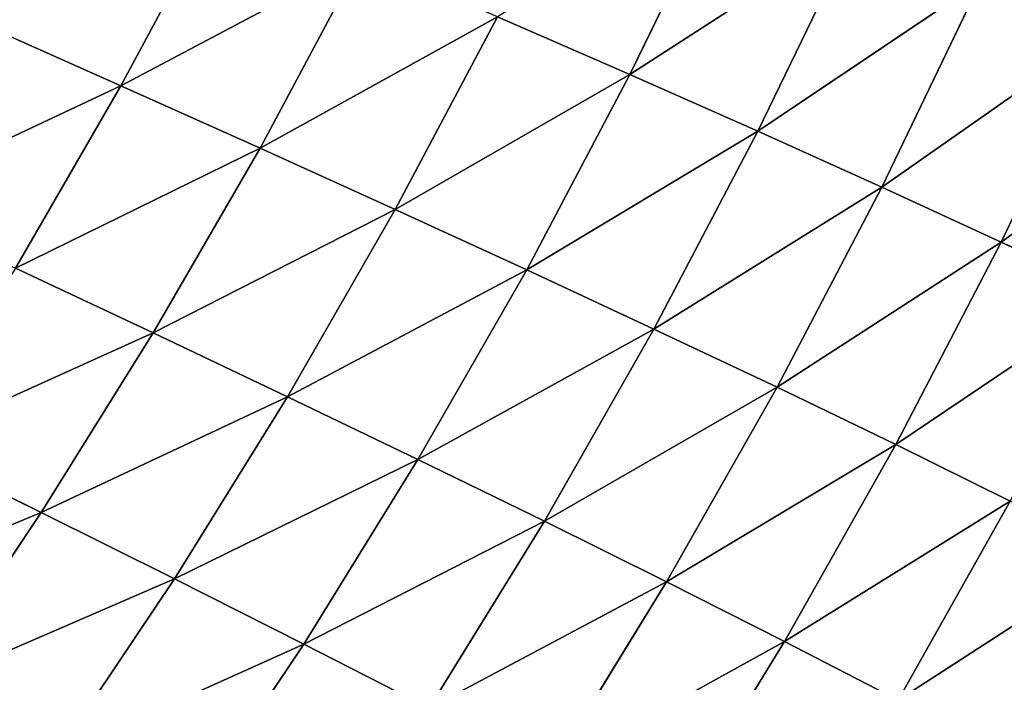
# Model space of a CAD drawing. Extents: x 0 to 500, y 0 to 390.
# Tile 752 of 1056: x 436 to 456, y 101 to 114. Entities that reach past the tile are written whole.
import ezdxf

# ---------------------------------------------------------------- set-up
doc = ezdxf.new("R2010")
doc.units = 0
doc.header["$LTSCALE"] = 25.4
doc.layers.get('0').update_dxf_attribs({"linetype": 'CONTINUOUS'})

# ---------------------------------------------------------------- blocks, each defined once
blk = doc.blocks.new('ATLANTA505_-_S_STL')
at = {"color": 0}
for p, q in [((458.751, 85.567, 286.697), (454.24, 82.238, 289.613)), ((458.751, 85.567, 286.697), (454.24, 82.238, 289.613)), ((454.24, 82.238, 289.613), (451.933, 78.973, 288.422)), ((454.24, 82.238, 289.613), (451.933, 78.973, 288.422)), ((456.515, 82.195, 285.571), (451.933, 78.973, 288.422)), ((456.515, 82.195, 285.571), (451.933, 78.973, 288.422)), ((456.515, 82.195, 285.571), (454.193, 78.931, 284.426)), ((456.515, 82.195, 285.571), (454.193, 78.931, 284.426)), ((458.671, 82.157, 281.412), (454.193, 78.931, 284.426)), ((458.671, 82.157, 281.412), (454.193, 78.931, 284.426)), ((456.515, 82.195, 285.571), (454.24, 82.238, 289.613)), ((456.515, 82.195, 285.571), (454.24, 82.238, 289.613)), ((458.671, 82.157, 281.412), (456.335, 78.894, 280.315)), ((458.671, 82.157, 281.412), (456.335, 78.894, 280.315)), ((460.707, 82.125, 277.134), (456.335, 78.894, 280.315)), ((460.707, 82.125, 277.134), (456.335, 78.894, 280.315)), ((451.933, 78.973, 288.422), (447.181, 75.869, 291.05)), ((451.933, 78.973, 288.422), (447.181, 75.869, 291.05)), ((451.933, 78.973, 288.422), (449.539, 75.821, 287.212)), ((451.933, 78.973, 288.422), (449.539, 75.821, 287.212)), ((449.556, 79.022, 292.305), (451.933, 78.973, 288.422)), ((449.556, 79.022, 292.305), (451.933, 78.973, 288.422)), ((451.933, 78.973, 288.422), (454.193, 78.931, 284.426)), ((451.933, 78.973, 288.422), (454.193, 78.931, 284.426)), ((454.193, 78.931, 284.426), (449.539, 75.821, 287.212)), ((454.193, 78.931, 284.426), (449.539, 75.821, 287.212)), ((454.193, 78.931, 284.426), (451.783, 75.779, 283.263)), ((454.193, 78.931, 284.426), (451.783, 75.779, 283.263)), ((456.335, 78.894, 280.315), (451.783, 75.779, 283.263)), ((456.335, 78.894, 280.315), (451.783, 75.779, 283.263)), ((456.335, 78.894, 280.315), (453.91, 75.744, 279.2)), ((456.335, 78.894, 280.315), (453.91, 75.744, 279.2)), ((458.358, 78.863, 276.087), (453.91, 75.744, 279.2)), ((458.358, 78.863, 276.087), (453.91, 75.744, 279.2)), ((454.193, 78.931, 284.426), (456.335, 78.894, 280.315)), ((454.193, 78.931, 284.426), (456.335, 78.894, 280.315)), ((456.335, 78.894, 280.315), (458.358, 78.863, 276.087)), ((456.335, 78.894, 280.315), (458.358, 78.863, 276.087)), ((449.539, 75.821, 287.212), (444.721, 72.832, 289.773)), ((449.539, 75.821, 287.212), (444.721, 72.832, 289.773)), ((449.539, 75.821, 287.212), (447.06, 72.785, 285.982)), ((449.539, 75.821, 287.212), (447.06, 72.785, 285.982)), ((451.783, 75.779, 283.263), (447.06, 72.785, 285.982)), ((451.783, 75.779, 283.263), (447.06, 72.785, 285.982)), ((449.539, 75.821, 287.212), (447.181, 75.869, 291.05)), ((449.539, 75.821, 287.212), (447.181, 75.869, 291.05)), ((451.783, 75.779, 283.263), (449.285, 72.745, 282.08)), ((451.783, 75.779, 283.263), (449.285, 72.745, 282.08)), ((451.783, 75.779, 283.263), (449.539, 75.821, 287.212)), ((451.783, 75.779, 283.263), (449.539, 75.821, 287.212)), ((453.91, 75.744, 279.2), (451.783, 75.779, 283.263)), ((453.91, 75.744, 279.2), (451.783, 75.779, 283.263)), ((453.91, 75.744, 279.2), (449.285, 72.745, 282.08)), ((453.91, 75.744, 279.2), (449.285, 72.745, 282.08)), ((453.91, 75.744, 279.2), (451.396, 72.711, 278.068)), ((453.91, 75.744, 279.2), (451.396, 72.711, 278.068)), ((455.919, 75.715, 275.023), (451.396, 72.711, 278.068)), ((455.919, 75.715, 275.023), (451.396, 72.711, 278.068)), ((455.919, 75.715, 275.023), (453.91, 75.744, 279.2)), ((455.919, 75.715, 275.023), (453.91, 75.744, 279.2)), ((444.721, 72.832, 289.773), (442.176, 69.916, 288.474)), ((444.721, 72.832, 289.773), (442.176, 69.916, 288.474)), ((447.06, 72.785, 285.982), (442.176, 69.916, 288.474)), ((447.06, 72.785, 285.982), (442.176, 69.916, 288.474)), ((447.06, 72.785, 285.982), (444.494, 69.87, 284.73)), ((447.06, 72.785, 285.982), (444.494, 69.87, 284.73)), ((444.721, 72.832, 289.773), (447.06, 72.785, 285.982)), ((444.721, 72.832, 289.773), (447.06, 72.785, 285.982)), ((447.06, 72.785, 285.982), (449.285, 72.745, 282.08)), ((447.06, 72.785, 285.982), (449.285, 72.745, 282.08)), ((449.285, 72.745, 282.08), (444.494, 69.87, 284.73)), ((449.285, 72.745, 282.08), (444.494, 69.87, 284.73)), ((449.285, 72.745, 282.08), (446.701, 69.832, 280.877)), ((449.285, 72.745, 282.08), (446.701, 69.832, 280.877)), ((451.396, 72.711, 278.068), (446.701, 69.832, 280.877)), ((451.396, 72.711, 278.068), (446.701, 69.832, 280.877)), ((451.396, 72.711, 278.068), (448.796, 69.8, 276.916)), ((451.396, 72.711, 278.068), (448.796, 69.8, 276.916)), ((453.392, 72.685, 273.943), (448.796, 69.8, 276.916)), ((453.392, 72.685, 273.943), (448.796, 69.8, 276.916)), ((449.285, 72.745, 282.08), (451.396, 72.711, 278.068)), ((449.285, 72.745, 282.08), (451.396, 72.711, 278.068)), ((451.396, 72.711, 278.068), (453.392, 72.685, 273.943)), ((451.396, 72.711, 278.068), (453.392, 72.685, 273.943)), ((442.176, 69.916, 288.474), (439.747, 69.968, 292.111)), ((442.176, 69.916, 288.474), (439.747, 69.968, 292.111)), ((442.176, 69.916, 288.474), (437.146, 67.173, 290.743)), ((442.176, 69.916, 288.474), (437.146, 67.173, 290.743)), ((442.176, 69.916, 288.474), (439.551, 67.122, 287.152)), ((442.176, 69.916, 288.474), (439.551, 67.122, 287.152)), ((444.494, 69.87, 284.73), (439.551, 67.122, 287.152)), ((444.494, 69.87, 284.73), (439.551, 67.122, 287.152)), ((444.494, 69.87, 284.73), (441.847, 67.079, 283.456)), ((444.494, 69.87, 284.73), (441.847, 67.079, 283.456)), ((446.701, 69.832, 280.877), (441.847, 67.079, 283.456)), ((446.701, 69.832, 280.877), (441.847, 67.079, 283.456)), ((444.494, 69.87, 284.73), (442.176, 69.916, 288.474)), ((444.494, 69.87, 284.73), (442.176, 69.916, 288.474)), ((446.701, 69.832, 280.877), (444.034, 67.042, 279.654)), ((446.701, 69.832, 280.877), (444.034, 67.042, 279.654)), ((448.796, 69.8, 276.916), (444.034, 67.042, 279.654)), ((448.796, 69.8, 276.916), (444.034, 67.042, 279.654)), ((446.701, 69.832, 280.877), (444.494, 69.87, 284.73)), ((446.701, 69.832, 280.877), (444.494, 69.87, 284.73)), ((448.796, 69.8, 276.916), (446.111, 67.014, 275.746)), ((448.796, 69.8, 276.916), (446.111, 67.014, 275.746)), ((448.796, 69.8, 276.916), (446.701, 69.832, 280.877)), ((448.796, 69.8, 276.916), (446.701, 69.832, 280.877)), ((450.777, 69.777, 272.845), (448.796, 69.8, 276.916)), ((450.777, 69.777, 272.845), (448.796, 69.8, 276.916)), ((437.146, 67.173, 290.743), (439.551, 67.122, 287.152)), ((437.146, 67.173, 290.743), (439.551, 67.122, 287.152)), ((439.551, 67.122, 287.152), (436.848, 64.454, 285.806)), ((439.551, 67.122, 287.152), (436.848, 64.454, 285.806)), ((441.847, 67.079, 283.456), (439.121, 64.413, 282.161)), ((441.847, 67.079, 283.456), (439.121, 64.413, 282.161)), ((444.034, 67.042, 279.654), (439.121, 64.413, 282.161)), ((444.034, 67.042, 279.654), (439.121, 64.413, 282.161)), ((439.551, 67.122, 287.152), (441.847, 67.079, 283.456)), ((439.551, 67.122, 287.152), (441.847, 67.079, 283.456)), ((444.034, 67.042, 279.654), (441.288, 64.379, 278.411)), ((444.034, 67.042, 279.654), (441.288, 64.379, 278.411)), ((446.111, 67.014, 275.746), (441.288, 64.379, 278.411)), ((446.111, 67.014, 275.746), (441.288, 64.379, 278.411)), ((441.847, 67.079, 283.456), (444.034, 67.042, 279.654)), ((441.847, 67.079, 283.456), (444.034, 67.042, 279.654)), ((444.034, 67.042, 279.654), (446.111, 67.014, 275.746)), ((444.034, 67.042, 279.654), (446.111, 67.014, 275.746)), ((436.848, 64.454, 285.806), (434.072, 61.914, 284.437)), ((436.848, 64.454, 285.806), (434.072, 61.914, 284.437)), ((436.848, 64.454, 285.806), (434.468, 64.503, 289.349)), ((436.848, 64.454, 285.806), (434.468, 64.503, 289.349)), ((439.121, 64.413, 282.161), (436.321, 61.875, 280.842)), ((439.121, 64.413, 282.161), (436.321, 61.875, 280.842)), ((439.121, 64.413, 282.161), (436.848, 64.454, 285.806)), ((439.121, 64.413, 282.161), (436.848, 64.454, 285.806)), ((441.288, 64.379, 278.411), (438.465, 61.844, 277.146)), ((441.288, 64.379, 278.411), (438.465, 61.844, 277.146)), ((441.288, 64.379, 278.411), (439.121, 64.413, 282.161)), ((441.288, 64.379, 278.411), (439.121, 64.413, 282.161)), ((443.346, 64.353, 274.556), (441.288, 64.379, 278.411)), ((443.346, 64.353, 274.556), (441.288, 64.379, 278.411)), ((443.346, 64.353, 274.556), (438.465, 61.844, 277.146)), ((443.346, 64.353, 274.556), (438.465, 61.844, 277.146)), ((438.465, 61.844, 277.146), (435.57, 59.438, 275.859)), ((438.465, 61.844, 277.146), (435.57, 59.438, 275.859)), ((436.321, 61.875, 280.842), (438.465, 61.844, 277.146)), ((436.321, 61.875, 280.842), (438.465, 61.844, 277.146)), ((438.465, 61.844, 277.146), (440.504, 61.821, 273.346)), ((438.465, 61.844, 277.146), (440.504, 61.821, 273.346))]:
    blk.add_line(p, q, dxfattribs=at)
mesh = blk.add_polyface(dxfattribs=at)
corners = [(456.46, 85.609, 290.784), (458.751, 85.567, 286.697), (454.24, 82.238, 289.613)]
mesh.append_faces([[corners[k] for k in face] for face in [(0, 1, 2)]], dxfattribs={"color": 0})
mesh = blk.add_polyface(dxfattribs=at)
corners = [(458.751, 85.567, 286.697), (456.515, 82.195, 285.571), (454.24, 82.238, 289.613)]
mesh.append_faces([[corners[k] for k in face] for face in [(0, 1, 2)]], dxfattribs={"color": 0})
mesh = blk.add_polyface(dxfattribs=at)
corners = [(454.24, 82.238, 289.613), (451.933, 78.973, 288.422), (449.556, 79.022, 292.305)]
mesh.append_faces([[corners[k] for k in face] for face in [(0, 1, 2)]], dxfattribs={"color": 0})
mesh = blk.add_polyface(dxfattribs=at)
corners = [(454.24, 82.238, 289.613), (456.515, 82.195, 285.571), (451.933, 78.973, 288.422)]
mesh.append_faces([[corners[k] for k in face] for face in [(0, 1, 2)]], dxfattribs={"color": 0})
mesh = blk.add_polyface(dxfattribs=at)
corners = [(456.515, 82.195, 285.571), (454.193, 78.931, 284.426), (451.933, 78.973, 288.422)]
mesh.append_faces([[corners[k] for k in face] for face in [(0, 1, 2)]], dxfattribs={"color": 0})
mesh = blk.add_polyface(dxfattribs=at)
corners = [(456.515, 82.195, 285.571), (458.671, 82.157, 281.412), (454.193, 78.931, 284.426)]
mesh.append_faces([[corners[k] for k in face] for face in [(0, 1, 2)]], dxfattribs={"color": 0})
mesh = blk.add_polyface(dxfattribs=at)
corners = [(458.671, 82.157, 281.412), (456.335, 78.894, 280.315), (454.193, 78.931, 284.426)]
mesh.append_faces([[corners[k] for k in face] for face in [(0, 1, 2)]], dxfattribs={"color": 0})
mesh = blk.add_polyface(dxfattribs=at)
corners = [(458.671, 82.157, 281.412), (460.707, 82.125, 277.134), (456.335, 78.894, 280.315)]
mesh.append_faces([[corners[k] for k in face] for face in [(0, 1, 2)]], dxfattribs={"color": 0})
mesh = blk.add_polyface(dxfattribs=at)
corners = [(460.707, 82.125, 277.134), (458.358, 78.863, 276.087), (456.335, 78.894, 280.315)]
mesh.append_faces([[corners[k] for k in face] for face in [(0, 1, 2)]], dxfattribs={"color": 0})
mesh = blk.add_polyface(dxfattribs=at)
corners = [(449.556, 79.022, 292.305), (451.933, 78.973, 288.422), (447.181, 75.869, 291.05)]
mesh.append_faces([[corners[k] for k in face] for face in [(0, 1, 2)]], dxfattribs={"color": 0})
mesh = blk.add_polyface(dxfattribs=at)
corners = [(451.933, 78.973, 288.422), (449.539, 75.821, 287.212), (447.181, 75.869, 291.05)]
mesh.append_faces([[corners[k] for k in face] for face in [(0, 1, 2)]], dxfattribs={"color": 0})
mesh = blk.add_polyface(dxfattribs=at)
corners = [(451.933, 78.973, 288.422), (454.193, 78.931, 284.426), (449.539, 75.821, 287.212)]
mesh.append_faces([[corners[k] for k in face] for face in [(0, 1, 2)]], dxfattribs={"color": 0})
mesh = blk.add_polyface(dxfattribs=at)
corners = [(454.193, 78.931, 284.426), (451.783, 75.779, 283.263), (449.539, 75.821, 287.212)]
mesh.append_faces([[corners[k] for k in face] for face in [(0, 1, 2)]], dxfattribs={"color": 0})
mesh = blk.add_polyface(dxfattribs=at)
corners = [(454.193, 78.931, 284.426), (456.335, 78.894, 280.315), (451.783, 75.779, 283.263)]
mesh.append_faces([[corners[k] for k in face] for face in [(0, 1, 2)]], dxfattribs={"color": 0})
mesh = blk.add_polyface(dxfattribs=at)
corners = [(456.335, 78.894, 280.315), (453.91, 75.744, 279.2), (451.783, 75.779, 283.263)]
mesh.append_faces([[corners[k] for k in face] for face in [(0, 1, 2)]], dxfattribs={"color": 0})
mesh = blk.add_polyface(dxfattribs=at)
corners = [(456.335, 78.894, 280.315), (458.358, 78.863, 276.087), (453.91, 75.744, 279.2)]
mesh.append_faces([[corners[k] for k in face] for face in [(0, 1, 2)]], dxfattribs={"color": 0})
mesh = blk.add_polyface(dxfattribs=at)
corners = [(458.358, 78.863, 276.087), (455.919, 75.715, 275.023), (453.91, 75.744, 279.2)]
mesh.append_faces([[corners[k] for k in face] for face in [(0, 1, 2)]], dxfattribs={"color": 0})
mesh = blk.add_polyface(dxfattribs=at)
corners = [(458.358, 78.863, 276.087), (460.261, 78.838, 271.742), (455.919, 75.715, 275.023)]
mesh.append_faces([[corners[k] for k in face] for face in [(0, 1, 2)]], dxfattribs={"color": 0})
mesh = blk.add_polyface(dxfattribs=at)
corners = [(447.181, 75.869, 291.05), (449.539, 75.821, 287.212), (444.721, 72.832, 289.773)]
mesh.append_faces([[corners[k] for k in face] for face in [(0, 1, 2)]], dxfattribs={"color": 0})
mesh = blk.add_polyface(dxfattribs=at)
corners = [(444.721, 72.832, 289.773), (449.539, 75.821, 287.212), (447.06, 72.785, 285.982)]
mesh.append_faces([[corners[k] for k in face] for face in [(0, 1, 2)]], dxfattribs={"color": 0})
mesh = blk.add_polyface(dxfattribs=at)
corners = [(449.539, 75.821, 287.212), (451.783, 75.779, 283.263), (447.06, 72.785, 285.982)]
mesh.append_faces([[corners[k] for k in face] for face in [(0, 1, 2)]], dxfattribs={"color": 0})
mesh = blk.add_polyface(dxfattribs=at)
corners = [(447.06, 72.785, 285.982), (451.783, 75.779, 283.263), (449.285, 72.745, 282.08)]
mesh.append_faces([[corners[k] for k in face] for face in [(0, 1, 2)]], dxfattribs={"color": 0})
mesh = blk.add_polyface(dxfattribs=at)
corners = [(451.783, 75.779, 283.263), (453.91, 75.744, 279.2), (449.285, 72.745, 282.08)]
mesh.append_faces([[corners[k] for k in face] for face in [(0, 1, 2)]], dxfattribs={"color": 0})
mesh = blk.add_polyface(dxfattribs=at)
corners = [(449.285, 72.745, 282.08), (453.91, 75.744, 279.2), (451.396, 72.711, 278.068)]
mesh.append_faces([[corners[k] for k in face] for face in [(0, 1, 2)]], dxfattribs={"color": 0})
mesh = blk.add_polyface(dxfattribs=at)
corners = [(453.91, 75.744, 279.2), (455.919, 75.715, 275.023), (451.396, 72.711, 278.068)]
mesh.append_faces([[corners[k] for k in face] for face in [(0, 1, 2)]], dxfattribs={"color": 0})
mesh = blk.add_polyface(dxfattribs=at)
corners = [(451.396, 72.711, 278.068), (455.919, 75.715, 275.023), (453.392, 72.685, 273.943)]
mesh.append_faces([[corners[k] for k in face] for face in [(0, 1, 2)]], dxfattribs={"color": 0})
mesh = blk.add_polyface(dxfattribs=at)
corners = [(439.747, 69.968, 292.111), (444.721, 72.832, 289.773), (442.176, 69.916, 288.474)]
mesh.append_faces([[corners[k] for k in face] for face in [(0, 1, 2)]], dxfattribs={"color": 0})
mesh = blk.add_polyface(dxfattribs=at)
corners = [(444.721, 72.832, 289.773), (447.06, 72.785, 285.982), (442.176, 69.916, 288.474)]
mesh.append_faces([[corners[k] for k in face] for face in [(0, 1, 2)]], dxfattribs={"color": 0})
mesh = blk.add_polyface(dxfattribs=at)
corners = [(442.176, 69.916, 288.474), (447.06, 72.785, 285.982), (444.494, 69.87, 284.73)]
mesh.append_faces([[corners[k] for k in face] for face in [(0, 1, 2)]], dxfattribs={"color": 0})
mesh = blk.add_polyface(dxfattribs=at)
corners = [(447.06, 72.785, 285.982), (449.285, 72.745, 282.08), (444.494, 69.87, 284.73)]
mesh.append_faces([[corners[k] for k in face] for face in [(0, 1, 2)]], dxfattribs={"color": 0})
mesh = blk.add_polyface(dxfattribs=at)
corners = [(444.494, 69.87, 284.73), (449.285, 72.745, 282.08), (446.701, 69.832, 280.877)]
mesh.append_faces([[corners[k] for k in face] for face in [(0, 1, 2)]], dxfattribs={"color": 0})
mesh = blk.add_polyface(dxfattribs=at)
corners = [(449.285, 72.745, 282.08), (451.396, 72.711, 278.068), (446.701, 69.832, 280.877)]
mesh.append_faces([[corners[k] for k in face] for face in [(0, 1, 2)]], dxfattribs={"color": 0})
mesh = blk.add_polyface(dxfattribs=at)
corners = [(446.701, 69.832, 280.877), (451.396, 72.711, 278.068), (448.796, 69.8, 276.916)]
mesh.append_faces([[corners[k] for k in face] for face in [(0, 1, 2)]], dxfattribs={"color": 0})
mesh = blk.add_polyface(dxfattribs=at)
corners = [(451.396, 72.711, 278.068), (453.392, 72.685, 273.943), (448.796, 69.8, 276.916)]
mesh.append_faces([[corners[k] for k in face] for face in [(0, 1, 2)]], dxfattribs={"color": 0})
mesh = blk.add_polyface(dxfattribs=at)
corners = [(448.796, 69.8, 276.916), (453.392, 72.685, 273.943), (450.777, 69.777, 272.845)]
mesh.append_faces([[corners[k] for k in face] for face in [(0, 1, 2)]], dxfattribs={"color": 0})
mesh = blk.add_polyface(dxfattribs=at)
corners = [(439.747, 69.968, 292.111), (442.176, 69.916, 288.474), (437.146, 67.173, 290.743)]
mesh.append_faces([[corners[k] for k in face] for face in [(0, 1, 2)]], dxfattribs={"color": 0})
mesh = blk.add_polyface(dxfattribs=at)
corners = [(437.146, 67.173, 290.743), (442.176, 69.916, 288.474), (439.551, 67.122, 287.152)]
mesh.append_faces([[corners[k] for k in face] for face in [(0, 1, 2)]], dxfattribs={"color": 0})
mesh = blk.add_polyface(dxfattribs=at)
corners = [(442.176, 69.916, 288.474), (444.494, 69.87, 284.73), (439.551, 67.122, 287.152)]
mesh.append_faces([[corners[k] for k in face] for face in [(0, 1, 2)]], dxfattribs={"color": 0})
mesh = blk.add_polyface(dxfattribs=at)
corners = [(439.551, 67.122, 287.152), (444.494, 69.87, 284.73), (441.847, 67.079, 283.456)]
mesh.append_faces([[corners[k] for k in face] for face in [(0, 1, 2)]], dxfattribs={"color": 0})
mesh = blk.add_polyface(dxfattribs=at)
corners = [(444.494, 69.87, 284.73), (446.701, 69.832, 280.877), (441.847, 67.079, 283.456)]
mesh.append_faces([[corners[k] for k in face] for face in [(0, 1, 2)]], dxfattribs={"color": 0})
mesh = blk.add_polyface(dxfattribs=at)
corners = [(441.847, 67.079, 283.456), (446.701, 69.832, 280.877), (444.034, 67.042, 279.654)]
mesh.append_faces([[corners[k] for k in face] for face in [(0, 1, 2)]], dxfattribs={"color": 0})
mesh = blk.add_polyface(dxfattribs=at)
corners = [(446.701, 69.832, 280.877), (448.796, 69.8, 276.916), (444.034, 67.042, 279.654)]
mesh.append_faces([[corners[k] for k in face] for face in [(0, 1, 2)]], dxfattribs={"color": 0})
mesh = blk.add_polyface(dxfattribs=at)
corners = [(444.034, 67.042, 279.654), (448.796, 69.8, 276.916), (446.111, 67.014, 275.746)]
mesh.append_faces([[corners[k] for k in face] for face in [(0, 1, 2)]], dxfattribs={"color": 0})
mesh = blk.add_polyface(dxfattribs=at)
corners = [(448.796, 69.8, 276.916), (450.777, 69.777, 272.845), (446.111, 67.014, 275.746)]
mesh.append_faces([[corners[k] for k in face] for face in [(0, 1, 2)]], dxfattribs={"color": 0})
mesh = blk.add_polyface(dxfattribs=at)
corners = [(434.468, 64.503, 289.349), (439.551, 67.122, 287.152), (436.848, 64.454, 285.806), (437.146, 67.173, 290.743)]
mesh.append_faces([[corners[k] for k in face] for face in [(0, 1, 2), (1, 0, 3)]], dxfattribs={"vtx0": -1, "color": 0})
mesh = blk.add_polyface(dxfattribs=at)
corners = [(436.848, 64.454, 285.806), (441.847, 67.079, 283.456), (439.121, 64.413, 282.161), (439.551, 67.122, 287.152)]
mesh.append_faces([[corners[k] for k in face] for face in [(0, 1, 2), (1, 0, 3)]], dxfattribs={"vtx0": -1, "color": 0})
mesh = blk.add_polyface(dxfattribs=at)
corners = [(441.847, 67.079, 283.456), (444.034, 67.042, 279.654), (439.121, 64.413, 282.161)]
mesh.append_faces([[corners[k] for k in face] for face in [(0, 1, 2)]], dxfattribs={"color": 0})
mesh = blk.add_polyface(dxfattribs=at)
corners = [(439.121, 64.413, 282.161), (444.034, 67.042, 279.654), (441.288, 64.379, 278.411)]
mesh.append_faces([[corners[k] for k in face] for face in [(0, 1, 2)]], dxfattribs={"color": 0})
mesh = blk.add_polyface(dxfattribs=at)
corners = [(444.034, 67.042, 279.654), (446.111, 67.014, 275.746), (441.288, 64.379, 278.411)]
mesh.append_faces([[corners[k] for k in face] for face in [(0, 1, 2)]], dxfattribs={"color": 0})
mesh = blk.add_polyface(dxfattribs=at)
corners = [(441.288, 64.379, 278.411), (446.111, 67.014, 275.746), (443.346, 64.353, 274.556)]
mesh.append_faces([[corners[k] for k in face] for face in [(0, 1, 2)]], dxfattribs={"color": 0})
mesh = blk.add_polyface(dxfattribs=at)
corners = [(431.718, 61.96, 287.931), (436.848, 64.454, 285.806), (434.072, 61.914, 284.437), (434.468, 64.503, 289.349)]
mesh.append_faces([[corners[k] for k in face] for face in [(0, 1, 2), (1, 0, 3)]], dxfattribs={"vtx0": -1, "color": 0})
mesh = blk.add_polyface(dxfattribs=at)
corners = [(434.072, 61.914, 284.437), (439.121, 64.413, 282.161), (436.321, 61.875, 280.842), (436.848, 64.454, 285.806)]
mesh.append_faces([[corners[k] for k in face] for face in [(0, 1, 2), (1, 0, 3)]], dxfattribs={"vtx0": -1, "color": 0})
mesh = blk.add_polyface(dxfattribs=at)
corners = [(436.321, 61.875, 280.842), (441.288, 64.379, 278.411), (438.465, 61.844, 277.146), (439.121, 64.413, 282.161)]
mesh.append_faces([[corners[k] for k in face] for face in [(0, 1, 2), (1, 0, 3)]], dxfattribs={"vtx0": -1, "color": 0})
mesh = blk.add_polyface(dxfattribs=at)
corners = [(441.288, 64.379, 278.411), (443.346, 64.353, 274.556), (438.465, 61.844, 277.146)]
mesh.append_faces([[corners[k] for k in face] for face in [(0, 1, 2)]], dxfattribs={"color": 0})
mesh = blk.add_polyface(dxfattribs=at)
corners = [(438.465, 61.844, 277.146), (443.346, 64.353, 274.556), (440.504, 61.821, 273.346)]
mesh.append_faces([[corners[k] for k in face] for face in [(0, 1, 2)]], dxfattribs={"color": 0})
mesh = blk.add_polyface(dxfattribs=at)
corners = [(433.449, 59.466, 279.501), (438.465, 61.844, 277.146), (435.57, 59.438, 275.859), (436.321, 61.875, 280.842)]
mesh.append_faces([[corners[k] for k in face] for face in [(0, 1, 2), (1, 0, 3)]], dxfattribs={"vtx0": -1, "color": 0})
mesh = blk.add_polyface(dxfattribs=at)
corners = [(435.57, 59.438, 275.859), (440.504, 61.821, 273.346), (437.588, 59.418, 272.116), (438.465, 61.844, 277.146)]
mesh.append_faces([[corners[k] for k in face] for face in [(0, 1, 2), (1, 0, 3)]], dxfattribs={"vtx0": -1, "color": 0})
mesh = blk.add_polyface(dxfattribs=at)
corners = [(432.608, 57.16, 274.552), (437.588, 59.418, 272.116), (434.604, 57.143, 270.866), (435.57, 59.438, 275.859)]
mesh.append_faces([[corners[k] for k in face] for face in [(0, 1, 2), (1, 0, 3)]], dxfattribs={"vtx0": -1, "color": 0})

msp = doc.modelspace()

# ---------------------------------------------------------------- block references
at = {"color": 254, "extrusion": (0, -1, 1.11022e-16)}
msp.add_blockref('ATLANTA505_-_S_STL', (-0.149, -0.01, -389.852), dxfattribs=at)

doc.saveas('drawing.dxf')
